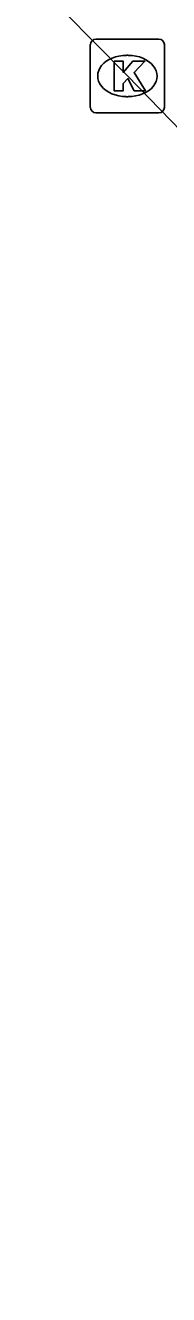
# Model space of a CAD drawing. Extents: x 161087 to 161922, y 382574 to 383873.
# Drawn here: x 161249.37 to 161251.3, y 383121.63 to 383138.83 of the extents above; entities that cross this region are included whole.
import ezdxf

# ---------------------------------------------------------------- set-up
doc = ezdxf.new("R2010")
doc.units = 0
for name, color, linetype in [('IMGEO_Fietspad_gesloten', 7, 'Continuous'), ('IMGEO_Kolk', 7, 'Continuous'), ('IMGEO_Rijbaan_lokaal_gesloten', 7, 'Continuous')]:
    doc.layers.add(name, color=color, linetype=linetype)

msp = doc.modelspace()

# ---------------------------------------------------------------- linework, layer by layer
at = {"layer": 'IMGEO_Fietspad_gesloten'}
msp.add_arc((160590.35, 382517.9), 912.178, 42.27546, 43.741408, dxfattribs=at)
at = {"layer": 'IMGEO_Kolk'}
for p, q in [((161250.246, 383137.716), (161250.246, 383138.568)), ((161250.321, 383138.642), (161251.173, 383138.642)), ((161251.247, 383138.568), (161251.247, 383137.716)), ((161250.734, 383138.422), (161250.759, 383138.422)), ((161250.757, 383137.862), (161250.732, 383137.862)), ((161251.173, 383137.642), (161250.321, 383137.642))]:
    msp.add_line(p, q, dxfattribs=at)
for points in [[(161250.246, 383137.716), (161250.246, 383138.568)], [(161250.321, 383138.642), (161251.173, 383138.642)], [(161251.247, 383138.568), (161251.247, 383137.716)], [(161250.567, 383138.342), (161250.69, 383138.342), (161250.69, 383138.191), (161250.82, 383138.342), (161250.984, 383138.342), (161250.838, 383138.191), (161250.991, 383137.942), (161250.839, 383137.942), (161250.754, 383138.106), (161250.69, 383138.039), (161250.69, 383137.942), (161250.567, 383137.942), (161250.567, 383138.342)], [(161251.173, 383137.642), (161250.321, 383137.642)]]:
    msp.add_lwpolyline(points, dxfattribs=at)
for centre, start, end in [((161250.323, 383138.566), 91.552, 178.448), ((161250.323, 383138.566), 91.552, 178.448), ((161251.171, 383138.566), 1.552, 88.448), ((161251.171, 383138.566), 1.552, 88.448), ((161250.323, 383137.718), 181.552, 268.448), ((161250.323, 383137.718), 181.552, 268.448), ((161251.171, 383137.718), 271.552, 358.448), ((161251.171, 383137.718), 271.552, 358.448)]:
    msp.add_arc(centre, 0.0765, start, end, dxfattribs=at)
for centre, major_axis, ratio, start_param, end_param in [((161250.733, 383138.142), (-0.387, 0.002), 0.722429, 4.712389, 7.853982), ((161250.758, 383138.142), (-0.39, 0.002), 0.717154, 1.570796, 4.712389)]:
    msp.add_ellipse(centre, major_axis=major_axis, ratio=ratio, start_param=start_param, end_param=end_param, dxfattribs=at)
at = {"layer": 'IMGEO_Rijbaan_lokaal_gesloten'}
msp.add_lwpolyline([(161310.134, 383071.432), (161309.464, 383072.265), (161308.345, 383073.655), (161307.615, 383074.667), (161287.586, 383100.08), (161286.681, 383101.086), (161285.856, 383101.979), (161274.401, 383113.771), (161260.112, 383128.472), (161250.747, 383138.142), (161249.891, 383139.013)], dxfattribs=at)

doc.saveas('drawing.dxf')
